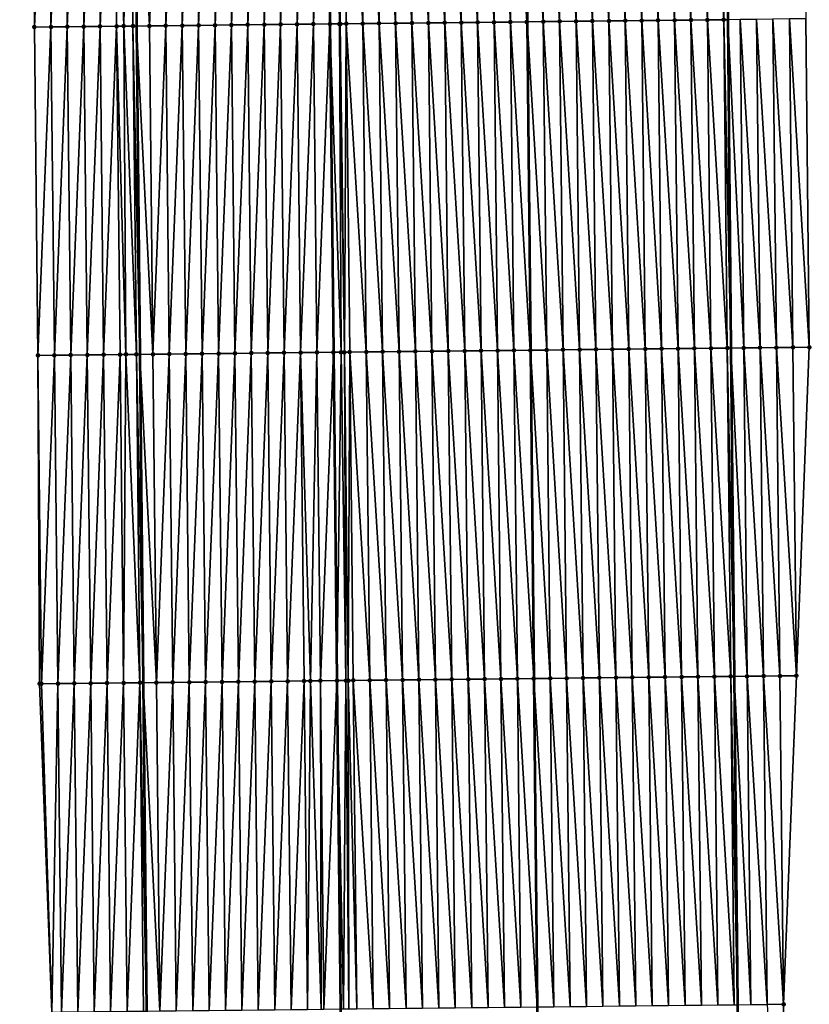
# Model space of a CAD drawing. Header units: feet. Extents: x 2010743 to 2022806, y 818705 to 837694.
# Tile 327 of 531: x 2011466 to 2011514, y 829534 to 829594. Entities that reach past the tile are written whole.
import ezdxf

# ---------------------------------------------------------------- set-up
doc = ezdxf.new("R2010")
doc.units = ezdxf.units.FT
doc.header["$MEASUREMENT"] = 0
for name, color, linetype, lineweight in [('EP_Travel Lane', 172, 'Continuous', 53), ('Road Shots', 141, 'Continuous', 100), ('STRIPING', 60, 'Continuous', 53)]:
    doc.layers.add(name, color=color, linetype=linetype, lineweight=lineweight)
doc.layers.add('I-77-MM17-21_NB-Surface-Border', color=7, linetype='Continuous')
doc.layers.add('I-77-MM17-21_NB-Surface-TIN', color=7, linetype='Continuous')

msp = doc.modelspace()

# ---------------------------------------------------------------- linework, layer by layer
at = {"layer": 'EP_Travel Lane'}
for points in [[(2011507.569, 829753.946, 321.159), (2011507.786, 829733.948, 321.054), (2011508.003, 829713.949, 320.913), (2011508.22, 829693.951, 320.781), (2011508.438, 829673.953, 320.669), (2011508.655, 829653.954, 320.567), (2011508.86, 829633.951, 320.448), (2011509.062, 829613.952, 320.319), (2011509.265, 829593.954, 320.198), (2011509.467, 829573.955, 320.086), (2011509.669, 829553.957, 319.956), (2011509.871, 829533.958, 319.846), (2011510.073, 829513.959, 319.701), (2011510.275, 829493.961, 319.572)], [(2011471.547, 829753.554, 321.4), (2011471.764, 829733.555, 321.263), (2011471.981, 829713.557, 321.152), (2011472.198, 829693.558, 321.001), (2011472.416, 829673.56, 320.892), (2011472.633, 829653.561, 320.769), (2011472.838, 829633.566, 320.652), (2011473.041, 829613.567, 320.535), (2011473.243, 829593.568, 320.406), (2011473.445, 829573.57, 320.289), (2011473.647, 829553.571, 320.176), (2011473.849, 829533.572, 320.066), (2011474.052, 829513.574, 319.955), (2011474.254, 829493.575, 319.824)]]:
    msp.add_polyline3d(points, dxfattribs=at)
at = {"layer": 'I-77-MM17-21_NB-Surface-Border', "color": 3, "linetype": 'Continuous', "lineweight": -3}
for points in [[(2011508.3, 829753.954, 321.129), (2011508.517, 829733.956, 321.022), (2011509.734, 829713.969, 320.83), (2011511.951, 829693.992, 320.631), (2011512.169, 829673.994, 320.515), (2011512.386, 829653.995, 320.433), (2011513.6, 829634.002, 320.321), (2011513.813, 829614.004, 320.198), (2011514.026, 829594.006, 320.047), (2011514.24, 829574.007, 319.937), (2011513.453, 829553.998, 319.857), (2011512.667, 829533.988, 319.755), (2011512.88, 829513.99, 319.618), (2011513.093, 829493.992, 319.485)], [(2011468.477, 829493.514, 319.673), (2011468.407, 829513.514, 319.807), (2011468.093, 829533.512, 319.916), (2011467.337, 829553.505, 320.01), (2011467.242, 829573.505, 320.125), (2011467.029, 829593.503, 320.244), (2011466.816, 829613.502, 320.37), (2011466.603, 829633.5, 320.481), (2011466.388, 829653.495, 320.599), (2011466.162, 829673.493, 320.722), (2011466.128, 829693.494, 320.841), (2011466.331, 829713.496, 321.001), (2011466.566, 829733.5, 321.136), (2011467.337, 829753.509, 321.294)]]:
    msp.add_polyline3d(points, dxfattribs=at)
at = {"layer": 'I-77-MM17-21_NB-Surface-TIN', "color": 128, "linetype": 'Continuous', "lineweight": -3}
for points in [[(2011467.029, 829593.503, 320.244), (2011467.816, 829613.512, 320.402), (2011466.816, 829613.502, 320.37)], [(2011467.029, 829593.503, 320.244), (2011468.029, 829593.514, 320.273), (2011467.816, 829613.512, 320.402)], [(2011468.029, 829593.514, 320.273), (2011468.816, 829613.522, 320.43), (2011467.816, 829613.512, 320.402)], [(2011468.029, 829593.514, 320.273), (2011469.029, 829593.524, 320.301), (2011468.816, 829613.522, 320.43)], [(2011469.029, 829593.524, 320.301), (2011469.816, 829613.533, 320.463), (2011468.816, 829613.522, 320.43)], [(2011469.029, 829593.524, 320.301), (2011470.029, 829593.535, 320.332), (2011469.816, 829613.533, 320.463)], [(2011470.029, 829593.535, 320.332), (2011470.816, 829613.544, 320.476), (2011469.816, 829613.533, 320.463)], [(2011470.029, 829593.535, 320.332), (2011471.029, 829593.545, 320.352), (2011470.816, 829613.544, 320.476)], [(2011471.029, 829593.545, 320.352), (2011471.816, 829613.554, 320.504), (2011470.816, 829613.544, 320.476)], [(2011471.029, 829593.545, 320.352), (2011472.029, 829593.556, 320.381), (2011471.816, 829613.554, 320.504)], [(2011472.472, 829593.56, 320.409), (2011472.816, 829613.565, 320.534), (2011471.816, 829613.554, 320.504)], [(2011472.029, 829593.556, 320.381), (2011472.472, 829593.56, 320.409), (2011471.816, 829613.554, 320.504)], [(2011472.472, 829593.56, 320.409), (2011473.029, 829593.566, 320.405), (2011472.816, 829613.565, 320.534)], [(2011472.816, 829613.565, 320.534), (2011473.243, 829593.568, 320.406), (2011473.041, 829613.567, 320.535)], [(2011473.029, 829593.566, 320.405), (2011473.243, 829593.568, 320.406), (2011472.816, 829613.565, 320.534)], [(2011474.029, 829593.577, 320.41), (2011473.815, 829613.575, 320.541), (2011473.041, 829613.567, 320.535)], [(2011474.029, 829593.577, 320.41), (2011473.041, 829613.567, 320.535), (2011473.243, 829593.568, 320.406)], [(2011474.029, 829593.577, 320.41), (2011474.815, 829613.586, 320.553), (2011473.815, 829613.575, 320.541)], [(2011474.029, 829593.577, 320.41), (2011475.029, 829593.587, 320.422), (2011474.815, 829613.586, 320.553)], [(2011475.029, 829593.587, 320.422), (2011475.815, 829613.596, 320.564), (2011474.815, 829613.586, 320.553)], [(2011475.029, 829593.587, 320.422), (2011476.029, 829593.598, 320.434), (2011475.815, 829613.596, 320.564)], [(2011476.029, 829593.598, 320.434), (2011476.815, 829613.607, 320.571), (2011475.815, 829613.596, 320.564)], [(2011476.029, 829593.598, 320.434), (2011477.029, 829593.608, 320.444), (2011476.815, 829613.607, 320.571)], [(2011477.029, 829593.608, 320.444), (2011477.815, 829613.618, 320.578), (2011476.815, 829613.607, 320.571)], [(2011477.029, 829593.608, 320.444), (2011478.029, 829593.619, 320.454), (2011477.815, 829613.618, 320.578)], [(2011478.029, 829593.619, 320.454), (2011478.815, 829613.628, 320.587), (2011477.815, 829613.618, 320.578)], [(2011478.029, 829593.619, 320.454), (2011479.029, 829593.63, 320.464), (2011478.815, 829613.628, 320.587)], [(2011479.029, 829593.63, 320.464), (2011479.815, 829613.639, 320.597), (2011478.815, 829613.628, 320.587)], [(2011479.029, 829593.63, 320.464), (2011480.028, 829593.64, 320.473), (2011479.815, 829613.639, 320.597)], [(2011480.028, 829593.64, 320.473), (2011480.815, 829613.649, 320.607), (2011479.815, 829613.639, 320.597)], [(2011480.028, 829593.64, 320.473), (2011481.028, 829593.651, 320.483), (2011480.815, 829613.649, 320.607)], [(2011481.028, 829593.651, 320.483), (2011481.815, 829613.66, 320.619), (2011480.815, 829613.649, 320.607)], [(2011481.028, 829593.651, 320.483), (2011482.028, 829593.661, 320.494), (2011481.815, 829613.66, 320.619)], [(2011482.028, 829593.661, 320.494), (2011482.815, 829613.671, 320.633), (2011481.815, 829613.66, 320.619)], [(2011482.028, 829593.661, 320.494), (2011483.028, 829593.672, 320.508), (2011482.815, 829613.671, 320.633)], [(2011483.028, 829593.672, 320.508), (2011483.815, 829613.681, 320.649), (2011482.815, 829613.671, 320.633)], [(2011483.028, 829593.672, 320.508), (2011484.028, 829593.683, 320.524), (2011483.815, 829613.681, 320.649)], [(2011484.028, 829593.683, 320.524), (2011484.649, 829613.69, 320.662), (2011483.815, 829613.681, 320.649)], [(2011484.028, 829593.683, 320.524), (2011485.028, 829593.693, 320.539), (2011484.649, 829613.69, 320.662)], [(2011484.649, 829613.69, 320.662), (2011485.028, 829593.693, 320.539), (2011484.815, 829613.692, 320.661)], [(2011485.289, 829613.697, 320.662), (2011484.815, 829613.692, 320.661), (2011485.028, 829593.693, 320.539)], [(2011485.612, 829593.699, 320.544), (2011485.289, 829613.697, 320.662), (2011485.028, 829593.693, 320.539)], [(2011485.656, 829593.7, 320.544), (2011485.815, 829613.702, 320.655), (2011485.289, 829613.697, 320.662)], [(2011485.612, 829593.699, 320.544), (2011485.656, 829593.7, 320.544), (2011485.289, 829613.697, 320.662)], [(2011485.656, 829593.7, 320.544), (2011486.028, 829593.704, 320.539), (2011485.815, 829613.702, 320.655)], [(2011487.028, 829593.715, 320.517), (2011486.815, 829613.713, 320.638), (2011485.815, 829613.702, 320.655)], [(2011486.028, 829593.704, 320.539), (2011487.028, 829593.715, 320.517), (2011485.815, 829613.702, 320.655)], [(2011488.028, 829593.725, 320.495), (2011487.815, 829613.724, 320.621), (2011486.815, 829613.713, 320.638)], [(2011487.028, 829593.715, 320.517), (2011488.028, 829593.725, 320.495), (2011486.815, 829613.713, 320.638)], [(2011489.028, 829593.736, 320.478), (2011488.815, 829613.735, 320.604), (2011487.815, 829613.724, 320.621)], [(2011488.028, 829593.725, 320.495), (2011489.028, 829593.736, 320.478), (2011487.815, 829613.724, 320.621)], [(2011490.028, 829593.747, 320.464), (2011489.815, 829613.745, 320.589), (2011488.815, 829613.735, 320.604)], [(2011489.028, 829593.736, 320.478), (2011490.028, 829593.747, 320.464), (2011488.815, 829613.735, 320.604)], [(2011491.028, 829593.758, 320.448), (2011490.815, 829613.756, 320.574), (2011489.815, 829613.745, 320.589)], [(2011490.028, 829593.747, 320.464), (2011491.028, 829593.758, 320.448), (2011489.815, 829613.745, 320.589)], [(2011492.028, 829593.769, 320.428), (2011491.814, 829613.767, 320.554), (2011490.815, 829613.756, 320.574)], [(2011491.028, 829593.758, 320.448), (2011492.028, 829593.769, 320.428), (2011490.815, 829613.756, 320.574)], [(2011493.028, 829593.779, 320.409), (2011492.814, 829613.778, 320.538), (2011491.814, 829613.767, 320.554)], [(2011492.028, 829593.769, 320.428), (2011493.028, 829593.779, 320.409), (2011491.814, 829613.767, 320.554)], [(2011494.028, 829593.79, 320.393), (2011493.814, 829613.789, 320.523), (2011492.814, 829613.778, 320.538)], [(2011493.028, 829593.779, 320.409), (2011494.028, 829593.79, 320.393), (2011492.814, 829613.778, 320.538)], [(2011495.028, 829593.801, 320.38), (2011494.814, 829613.799, 320.51), (2011493.814, 829613.789, 320.523)], [(2011494.028, 829593.79, 320.393), (2011495.028, 829593.801, 320.38), (2011493.814, 829613.789, 320.523)], [(2011496.028, 829593.812, 320.373), (2011495.814, 829613.81, 320.502), (2011494.814, 829613.799, 320.51)], [(2011495.028, 829593.801, 320.38), (2011496.028, 829593.812, 320.373), (2011494.814, 829613.799, 320.51)], [(2011497.027, 829593.822, 320.362), (2011496.814, 829613.821, 320.487), (2011495.814, 829613.81, 320.502)], [(2011496.028, 829593.812, 320.373), (2011497.027, 829593.822, 320.362), (2011495.814, 829613.81, 320.502)], [(2011496.814, 829613.821, 320.487), (2011497.045, 829593.823, 320.362), (2011496.843, 829613.821, 320.487)], [(2011497.027, 829593.822, 320.362), (2011497.045, 829593.823, 320.362), (2011496.814, 829613.821, 320.487)], [(2011498.027, 829593.833, 320.361), (2011497.814, 829613.831, 320.488), (2011496.843, 829613.821, 320.487)], [(2011498.027, 829593.833, 320.361), (2011496.843, 829613.821, 320.487), (2011497.045, 829593.823, 320.362)], [(2011499.027, 829593.844, 320.341), (2011498.814, 829613.842, 320.466), (2011497.814, 829613.831, 320.488)], [(2011498.027, 829593.833, 320.361), (2011499.027, 829593.844, 320.341), (2011497.814, 829613.831, 320.488)], [(2011500.027, 829593.855, 320.328), (2011499.814, 829613.853, 320.45), (2011498.814, 829613.842, 320.466)], [(2011499.027, 829593.844, 320.341), (2011500.027, 829593.855, 320.328), (2011498.814, 829613.842, 320.466)], [(2011501.027, 829593.865, 320.314), (2011500.814, 829613.864, 320.436), (2011499.814, 829613.853, 320.45)], [(2011500.027, 829593.855, 320.328), (2011501.027, 829593.865, 320.314), (2011499.814, 829613.853, 320.45)], [(2011502.027, 829593.876, 320.3), (2011501.814, 829613.875, 320.422), (2011500.814, 829613.864, 320.436)], [(2011501.027, 829593.865, 320.314), (2011502.027, 829593.876, 320.3), (2011500.814, 829613.864, 320.436)], [(2011503.027, 829593.887, 320.289), (2011502.814, 829613.885, 320.409), (2011501.814, 829613.875, 320.422)], [(2011502.027, 829593.876, 320.3), (2011503.027, 829593.887, 320.289), (2011501.814, 829613.875, 320.422)], [(2011504.027, 829593.897, 320.28), (2011503.814, 829613.896, 320.399), (2011502.814, 829613.885, 320.409)], [(2011503.027, 829593.887, 320.289), (2011504.027, 829593.897, 320.28), (2011502.814, 829613.885, 320.409)], [(2011505.027, 829593.908, 320.269), (2011504.814, 829613.907, 320.388), (2011503.814, 829613.896, 320.399)], [(2011504.027, 829593.897, 320.28), (2011505.027, 829593.908, 320.269), (2011503.814, 829613.896, 320.399)], [(2011506.027, 829593.919, 320.259), (2011505.814, 829613.917, 320.377), (2011504.814, 829613.907, 320.388)], [(2011505.027, 829593.908, 320.269), (2011506.027, 829593.919, 320.259), (2011504.814, 829613.907, 320.388)], [(2011507.027, 829593.93, 320.248), (2011506.814, 829613.928, 320.361), (2011505.814, 829613.917, 320.377)], [(2011506.027, 829593.919, 320.259), (2011507.027, 829593.93, 320.248), (2011505.814, 829613.917, 320.377)], [(2011508.027, 829593.94, 320.235), (2011507.814, 829613.939, 320.345), (2011506.814, 829613.928, 320.361)], [(2011507.027, 829593.93, 320.248), (2011508.027, 829593.94, 320.235), (2011506.814, 829613.928, 320.361)], [(2011509.027, 829593.951, 320.204), (2011508.813, 829613.95, 320.314), (2011507.814, 829613.939, 320.345)], [(2011508.027, 829593.94, 320.235), (2011509.027, 829593.951, 320.204), (2011507.814, 829613.939, 320.345)], [(2011509.027, 829593.951, 320.204), (2011509.265, 829593.954, 320.198), (2011508.813, 829613.95, 320.314)], [(2011484.242, 829573.684, 320.422), (2011485.028, 829593.693, 320.539), (2011484.028, 829593.683, 320.524)], [(2011484.242, 829573.684, 320.422), (2011485.242, 829573.695, 320.435), (2011485.028, 829593.693, 320.539)], [(2011485.706, 829573.7, 320.437), (2011485.612, 829593.699, 320.544), (2011485.028, 829593.693, 320.539)], [(2011485.706, 829573.7, 320.437), (2011485.028, 829593.693, 320.539), (2011485.242, 829573.695, 320.435)], [(2011485.912, 829573.702, 320.437), (2011485.656, 829593.7, 320.544), (2011485.612, 829593.699, 320.544)], [(2011485.706, 829573.7, 320.437), (2011485.912, 829573.702, 320.437), (2011485.612, 829593.699, 320.544)], [(2011485.912, 829573.702, 320.437), (2011486.028, 829593.704, 320.539), (2011485.656, 829593.7, 320.544)], [(2011485.912, 829573.702, 320.437), (2011486.241, 829573.705, 320.433), (2011486.028, 829593.704, 320.539)], [(2011487.241, 829573.716, 320.41), (2011487.028, 829593.715, 320.517), (2011486.028, 829593.704, 320.539)], [(2011486.241, 829573.705, 320.433), (2011487.241, 829573.716, 320.41), (2011486.028, 829593.704, 320.539)], [(2011488.241, 829573.727, 320.39), (2011488.028, 829593.725, 320.495), (2011487.028, 829593.715, 320.517)], [(2011487.241, 829573.716, 320.41), (2011488.241, 829573.727, 320.39), (2011487.028, 829593.715, 320.517)], [(2011489.241, 829573.738, 320.37), (2011489.028, 829593.736, 320.478), (2011488.028, 829593.725, 320.495)], [(2011488.241, 829573.727, 320.39), (2011489.241, 829573.738, 320.37), (2011488.028, 829593.725, 320.495)], [(2011490.241, 829573.748, 320.354), (2011490.028, 829593.747, 320.464), (2011489.028, 829593.736, 320.478)], [(2011489.241, 829573.738, 320.37), (2011490.241, 829573.748, 320.354), (2011489.028, 829593.736, 320.478)], [(2011491.241, 829573.759, 320.337), (2011491.028, 829593.758, 320.448), (2011490.028, 829593.747, 320.464)], [(2011490.241, 829573.748, 320.354), (2011491.241, 829573.759, 320.337), (2011490.028, 829593.747, 320.464)], [(2011492.241, 829573.77, 320.317), (2011492.028, 829593.769, 320.428), (2011491.028, 829593.758, 320.448)], [(2011491.241, 829573.759, 320.337), (2011492.241, 829573.77, 320.317), (2011491.028, 829593.758, 320.448)], [(2011493.241, 829573.781, 320.299), (2011493.028, 829593.779, 320.409), (2011492.028, 829593.769, 320.428)], [(2011492.241, 829573.77, 320.317), (2011493.241, 829573.781, 320.299), (2011492.028, 829593.769, 320.428)], [(2011494.241, 829573.792, 320.284), (2011494.028, 829593.79, 320.393), (2011493.028, 829593.779, 320.409)], [(2011493.241, 829573.781, 320.299), (2011494.241, 829573.792, 320.284), (2011493.028, 829593.779, 320.409)], [(2011495.241, 829573.802, 320.273), (2011495.028, 829593.801, 320.38), (2011494.028, 829593.79, 320.393)], [(2011494.241, 829573.792, 320.284), (2011495.241, 829573.802, 320.273), (2011494.028, 829593.79, 320.393)], [(2011496.241, 829573.813, 320.264), (2011496.028, 829593.812, 320.373), (2011495.028, 829593.801, 320.38)], [(2011495.241, 829573.802, 320.273), (2011496.241, 829573.813, 320.264), (2011495.028, 829593.801, 320.38)], [(2011497.241, 829573.824, 320.254), (2011497.027, 829593.822, 320.362), (2011496.028, 829593.812, 320.373)], [(2011496.241, 829573.813, 320.264), (2011497.241, 829573.824, 320.254), (2011496.028, 829593.812, 320.373)], [(2011497.027, 829593.822, 320.362), (2011497.247, 829573.824, 320.254), (2011497.045, 829593.823, 320.362)], [(2011497.241, 829573.824, 320.254), (2011497.247, 829573.824, 320.254), (2011497.027, 829593.822, 320.362)], [(2011498.241, 829573.834, 320.252), (2011498.027, 829593.833, 320.361), (2011497.045, 829593.823, 320.362)], [(2011498.241, 829573.834, 320.252), (2011497.045, 829593.823, 320.362), (2011497.247, 829573.824, 320.254)], [(2011499.241, 829573.845, 320.231), (2011499.027, 829593.844, 320.341), (2011498.027, 829593.833, 320.361)], [(2011498.241, 829573.834, 320.252), (2011499.241, 829573.845, 320.231), (2011498.027, 829593.833, 320.361)], [(2011500.241, 829573.856, 320.214), (2011500.027, 829593.855, 320.328), (2011499.027, 829593.844, 320.341)], [(2011499.241, 829573.845, 320.231), (2011500.241, 829573.856, 320.214), (2011499.027, 829593.844, 320.341)], [(2011501.241, 829573.867, 320.199), (2011501.027, 829593.865, 320.314), (2011500.027, 829593.855, 320.328)], [(2011500.241, 829573.856, 320.214), (2011501.241, 829573.867, 320.199), (2011500.027, 829593.855, 320.328)], [(2011502.241, 829573.877, 320.186), (2011502.027, 829593.876, 320.3), (2011501.027, 829593.865, 320.314)], [(2011501.241, 829573.867, 320.199), (2011502.241, 829573.877, 320.186), (2011501.027, 829593.865, 320.314)], [(2011503.24, 829573.888, 320.176), (2011503.027, 829593.887, 320.289), (2011502.027, 829593.876, 320.3)], [(2011502.241, 829573.877, 320.186), (2011503.24, 829573.888, 320.176), (2011502.027, 829593.876, 320.3)], [(2011504.24, 829573.899, 320.166), (2011504.027, 829593.897, 320.28), (2011503.027, 829593.887, 320.289)], [(2011503.24, 829573.888, 320.176), (2011504.24, 829573.899, 320.166), (2011503.027, 829593.887, 320.289)], [(2011505.24, 829573.91, 320.156), (2011505.027, 829593.908, 320.269), (2011504.027, 829593.897, 320.28)], [(2011504.24, 829573.899, 320.166), (2011505.24, 829573.91, 320.156), (2011504.027, 829593.897, 320.28)], [(2011506.24, 829573.92, 320.143), (2011506.027, 829593.919, 320.259), (2011505.027, 829593.908, 320.269)], [(2011505.24, 829573.91, 320.156), (2011506.24, 829573.92, 320.143), (2011505.027, 829593.908, 320.269)], [(2011507.24, 829573.931, 320.131), (2011507.027, 829593.93, 320.248), (2011506.027, 829593.919, 320.259)], [(2011506.24, 829573.92, 320.143), (2011507.24, 829573.931, 320.131), (2011506.027, 829593.919, 320.259)], [(2011508.24, 829573.942, 320.116), (2011508.027, 829593.94, 320.235), (2011507.027, 829593.93, 320.248)], [(2011507.24, 829573.931, 320.131), (2011508.24, 829573.942, 320.116), (2011507.027, 829593.93, 320.248)], [(2011509.24, 829573.953, 320.091), (2011509.027, 829593.951, 320.204), (2011508.027, 829593.94, 320.235)], [(2011508.24, 829573.942, 320.116), (2011509.24, 829573.953, 320.091), (2011508.027, 829593.94, 320.235)], [(2011509.027, 829593.951, 320.204), (2011509.467, 829573.955, 320.086), (2011509.265, 829593.954, 320.198)], [(2011509.24, 829573.953, 320.091), (2011509.467, 829573.955, 320.086), (2011509.027, 829593.951, 320.204)], [(2011510.24, 829573.964, 320.068), (2011510.027, 829593.962, 320.181), (2011509.265, 829593.954, 320.198)], [(2011510.24, 829573.964, 320.068), (2011509.265, 829593.954, 320.198), (2011509.467, 829573.955, 320.086)], [(2011511.24, 829573.974, 320.031), (2011511.027, 829593.973, 320.137), (2011510.027, 829593.962, 320.181)], [(2011510.24, 829573.964, 320.068), (2011511.24, 829573.974, 320.031), (2011510.027, 829593.962, 320.181)], [(2011512.24, 829573.985, 319.994), (2011512.027, 829593.984, 320.103), (2011511.027, 829593.973, 320.137)], [(2011511.24, 829573.974, 320.031), (2011512.24, 829573.985, 319.994), (2011511.027, 829593.973, 320.137)], [(2011513.24, 829573.996, 319.966), (2011513.027, 829593.995, 320.073), (2011512.027, 829593.984, 320.103)], [(2011512.24, 829573.985, 319.994), (2011513.24, 829573.996, 319.966), (2011512.027, 829593.984, 320.103)], [(2011514.24, 829574.007, 319.937), (2011514.026, 829594.006, 320.047), (2011513.027, 829593.995, 320.073)], [(2011513.24, 829573.996, 319.966), (2011514.24, 829574.007, 319.937), (2011513.027, 829593.995, 320.073)], [(2011467.242, 829573.505, 320.125), (2011468.029, 829593.514, 320.273), (2011467.029, 829593.503, 320.244)], [(2011467.242, 829573.505, 320.125), (2011468.242, 829573.515, 320.156), (2011468.029, 829593.514, 320.273)], [(2011468.242, 829573.515, 320.156), (2011469.029, 829593.524, 320.301), (2011468.029, 829593.514, 320.273)], [(2011468.242, 829573.515, 320.156), (2011469.242, 829573.526, 320.184), (2011469.029, 829593.524, 320.301)], [(2011469.242, 829573.526, 320.184), (2011470.029, 829593.535, 320.332), (2011469.029, 829593.524, 320.301)], [(2011469.242, 829573.526, 320.184), (2011470.242, 829573.536, 320.216), (2011470.029, 829593.535, 320.332)], [(2011470.242, 829573.536, 320.216), (2011471.029, 829593.545, 320.352), (2011470.029, 829593.535, 320.332)], [(2011470.242, 829573.536, 320.216), (2011471.242, 829573.547, 320.24), (2011471.029, 829593.545, 320.352)], [(2011471.242, 829573.547, 320.24), (2011472.029, 829593.556, 320.381), (2011471.029, 829593.545, 320.352)], [(2011471.242, 829573.547, 320.24), (2011472.242, 829573.557, 320.268), (2011472.029, 829593.556, 320.381)], [(2011472.6, 829573.561, 320.286), (2011472.472, 829593.56, 320.409), (2011472.029, 829593.556, 320.381)], [(2011472.242, 829573.557, 320.268), (2011472.6, 829573.561, 320.286), (2011472.029, 829593.556, 320.381)], [(2011473.242, 829573.568, 320.287), (2011473.029, 829593.566, 320.405), (2011472.472, 829593.56, 320.409)], [(2011472.6, 829573.561, 320.286), (2011473.242, 829573.568, 320.287), (2011472.472, 829593.56, 320.409)], [(2011473.029, 829593.566, 320.405), (2011473.445, 829573.57, 320.289), (2011473.243, 829593.568, 320.406)], [(2011473.242, 829573.568, 320.287), (2011473.445, 829573.57, 320.289), (2011473.029, 829593.566, 320.405)], [(2011474.242, 829573.578, 320.296), (2011474.029, 829593.577, 320.41), (2011473.243, 829593.568, 320.406)], [(2011474.242, 829573.578, 320.296), (2011473.243, 829593.568, 320.406), (2011473.445, 829573.57, 320.289)], [(2011474.242, 829573.578, 320.296), (2011475.029, 829593.587, 320.422), (2011474.029, 829593.577, 320.41)], [(2011474.242, 829573.578, 320.296), (2011475.242, 829573.589, 320.31), (2011475.029, 829593.587, 320.422)], [(2011475.242, 829573.589, 320.31), (2011476.029, 829593.598, 320.434), (2011475.029, 829593.587, 320.422)], [(2011475.242, 829573.589, 320.31), (2011476.242, 829573.599, 320.323), (2011476.029, 829593.598, 320.434)], [(2011476.242, 829573.599, 320.323), (2011477.029, 829593.608, 320.444), (2011476.029, 829593.598, 320.434)], [(2011476.242, 829573.599, 320.323), (2011477.242, 829573.61, 320.334), (2011477.029, 829593.608, 320.444)], [(2011477.242, 829573.61, 320.334), (2011478.029, 829593.619, 320.454), (2011477.029, 829593.608, 320.444)], [(2011477.242, 829573.61, 320.334), (2011478.242, 829573.621, 320.344), (2011478.029, 829593.619, 320.454)], [(2011478.242, 829573.621, 320.344), (2011479.029, 829593.63, 320.464), (2011478.029, 829593.619, 320.454)], [(2011478.242, 829573.621, 320.344), (2011479.242, 829573.631, 320.353), (2011479.029, 829593.63, 320.464)], [(2011479.242, 829573.631, 320.353), (2011480.028, 829593.64, 320.473), (2011479.029, 829593.63, 320.464)], [(2011479.242, 829573.631, 320.353), (2011480.242, 829573.642, 320.361), (2011480.028, 829593.64, 320.473)], [(2011480.242, 829573.642, 320.361), (2011481.028, 829593.651, 320.483), (2011480.028, 829593.64, 320.473)], [(2011480.242, 829573.642, 320.361), (2011481.242, 829573.652, 320.369), (2011481.028, 829593.651, 320.483)], [(2011481.242, 829573.652, 320.369), (2011482.028, 829593.661, 320.494), (2011481.028, 829593.651, 320.483)], [(2011481.242, 829573.652, 320.369), (2011482.242, 829573.663, 320.382), (2011482.028, 829593.661, 320.494)], [(2011482.242, 829573.663, 320.382), (2011483.028, 829593.672, 320.508), (2011482.028, 829593.661, 320.494)], [(2011482.242, 829573.663, 320.382), (2011483.242, 829573.673, 320.401), (2011483.028, 829593.672, 320.508)], [(2011483.242, 829573.673, 320.401), (2011484.028, 829593.683, 320.524), (2011483.028, 829593.672, 320.508)], [(2011483.242, 829573.673, 320.401), (2011484.242, 829573.684, 320.422), (2011484.028, 829593.683, 320.524)], [(2011504.454, 829553.9, 320.04), (2011504.24, 829573.899, 320.166), (2011503.24, 829573.888, 320.176)], [(2011505.454, 829553.911, 320.029), (2011505.24, 829573.91, 320.156), (2011504.24, 829573.899, 320.166)], [(2011504.454, 829553.9, 320.04), (2011505.454, 829553.911, 320.029), (2011504.24, 829573.899, 320.166)], [(2011506.454, 829553.922, 320.015), (2011506.24, 829573.92, 320.143), (2011505.24, 829573.91, 320.156)], [(2011505.454, 829553.911, 320.029), (2011506.454, 829553.922, 320.015), (2011505.24, 829573.91, 320.156)], [(2011507.454, 829553.933, 320), (2011507.24, 829573.931, 320.131), (2011506.24, 829573.92, 320.143)], [(2011506.454, 829553.922, 320.015), (2011507.454, 829553.933, 320), (2011506.24, 829573.92, 320.143)], [(2011508.453, 829553.944, 319.979), (2011508.24, 829573.942, 320.116), (2011507.24, 829573.931, 320.131)], [(2011507.454, 829553.933, 320), (2011508.453, 829553.944, 319.979), (2011507.24, 829573.931, 320.131)], [(2011509.453, 829553.954, 319.958), (2011509.24, 829573.953, 320.091), (2011508.24, 829573.942, 320.116)], [(2011508.453, 829553.944, 319.979), (2011509.453, 829553.954, 319.958), (2011508.24, 829573.942, 320.116)], [(2011509.24, 829573.953, 320.091), (2011509.669, 829553.957, 319.956), (2011509.467, 829573.955, 320.086)], [(2011509.453, 829553.954, 319.958), (2011509.669, 829553.957, 319.956), (2011509.24, 829573.953, 320.091)], [(2011510.453, 829553.965, 319.949), (2011510.24, 829573.964, 320.068), (2011509.467, 829573.955, 320.086)], [(2011510.453, 829553.965, 319.949), (2011509.467, 829573.955, 320.086), (2011509.669, 829553.957, 319.956)], [(2011511.453, 829553.976, 319.917), (2011511.24, 829573.974, 320.031), (2011510.24, 829573.964, 320.068)], [(2011510.453, 829553.965, 319.949), (2011511.453, 829553.976, 319.917), (2011510.24, 829573.964, 320.068)], [(2011512.453, 829553.987, 319.883), (2011512.24, 829573.985, 319.994), (2011511.24, 829573.974, 320.031)], [(2011511.453, 829553.976, 319.917), (2011512.453, 829553.987, 319.883), (2011511.24, 829573.974, 320.031)], [(2011513.453, 829553.998, 319.857), (2011513.24, 829573.996, 319.966), (2011512.24, 829573.985, 319.994)], [(2011512.453, 829553.987, 319.883), (2011513.453, 829553.998, 319.857), (2011512.24, 829573.985, 319.994)], [(2011513.453, 829553.998, 319.857), (2011514.24, 829574.007, 319.937), (2011513.24, 829573.996, 319.966)], [(2011467.456, 829553.506, 320.014), (2011468.242, 829573.515, 320.156), (2011467.242, 829573.505, 320.125)], [(2011467.337, 829553.505, 320.01), (2011467.456, 829553.506, 320.014), (2011467.242, 829573.505, 320.125)], [(2011467.456, 829553.506, 320.014), (2011468.456, 829553.516, 320.043), (2011468.242, 829573.515, 320.156)], [(2011468.456, 829553.516, 320.043), (2011469.242, 829573.526, 320.184), (2011468.242, 829573.515, 320.156)], [(2011468.456, 829553.516, 320.043), (2011469.456, 829553.527, 320.069), (2011469.242, 829573.526, 320.184)], [(2011469.456, 829553.527, 320.069), (2011470.242, 829573.536, 320.216), (2011469.242, 829573.526, 320.184)], [(2011469.456, 829553.527, 320.069), (2011470.456, 829553.537, 320.101), (2011470.242, 829573.536, 320.216)], [(2011470.456, 829553.537, 320.101), (2011471.242, 829573.547, 320.24), (2011470.242, 829573.536, 320.216)], [(2011470.456, 829553.537, 320.101), (2011471.456, 829553.548, 320.123), (2011471.242, 829573.547, 320.24)], [(2011471.456, 829553.548, 320.123), (2011472.242, 829573.557, 320.268), (2011471.242, 829573.547, 320.24)], [(2011471.456, 829553.548, 320.123), (2011472.456, 829553.558, 320.158), (2011472.242, 829573.557, 320.268)], [(2011472.456, 829553.558, 320.158), (2011472.6, 829573.561, 320.286), (2011472.242, 829573.557, 320.268)], [(2011472.456, 829553.558, 320.158), (2011473.455, 829553.569, 320.175), (2011472.6, 829573.561, 320.286)], [(2011473.455, 829553.569, 320.175), (2011473.242, 829573.568, 320.287), (2011472.6, 829573.561, 320.286)], [(2011473.242, 829573.568, 320.287), (2011473.647, 829553.571, 320.176), (2011473.445, 829573.57, 320.289)], [(2011473.455, 829553.569, 320.175), (2011473.647, 829553.571, 320.176), (2011473.242, 829573.568, 320.287)], [(2011474.455, 829553.58, 320.181), (2011474.242, 829573.578, 320.296), (2011473.445, 829573.57, 320.289)], [(2011474.455, 829553.58, 320.181), (2011473.445, 829573.57, 320.289), (2011473.647, 829553.571, 320.176)], [(2011474.455, 829553.58, 320.181), (2011475.242, 829573.589, 320.31), (2011474.242, 829573.578, 320.296)], [(2011474.455, 829553.58, 320.181), (2011475.455, 829553.59, 320.195), (2011475.242, 829573.589, 320.31)], [(2011475.455, 829553.59, 320.195), (2011476.242, 829573.599, 320.323), (2011475.242, 829573.589, 320.31)], [(2011475.455, 829553.59, 320.195), (2011476.455, 829553.601, 320.209), (2011476.242, 829573.599, 320.323)], [(2011476.455, 829553.601, 320.209), (2011477.242, 829573.61, 320.334), (2011476.242, 829573.599, 320.323)], [(2011476.455, 829553.601, 320.209), (2011477.455, 829553.611, 320.219), (2011477.242, 829573.61, 320.334)], [(2011477.455, 829553.611, 320.219), (2011478.242, 829573.621, 320.344), (2011477.242, 829573.61, 320.334)], [(2011477.455, 829553.611, 320.219), (2011478.455, 829553.622, 320.228), (2011478.242, 829573.621, 320.344)], [(2011478.455, 829553.622, 320.228), (2011479.242, 829573.631, 320.353), (2011478.242, 829573.621, 320.344)], [(2011478.455, 829553.622, 320.228), (2011479.455, 829553.633, 320.238), (2011479.242, 829573.631, 320.353)], [(2011479.455, 829553.633, 320.238), (2011480.242, 829573.642, 320.361), (2011479.242, 829573.631, 320.353)], [(2011479.455, 829553.633, 320.238), (2011480.455, 829553.643, 320.246), (2011480.242, 829573.642, 320.361)], [(2011480.455, 829553.643, 320.246), (2011481.242, 829573.652, 320.369), (2011480.242, 829573.642, 320.361)], [(2011480.455, 829553.643, 320.246), (2011481.455, 829553.654, 320.257), (2011481.242, 829573.652, 320.369)], [(2011481.455, 829553.654, 320.257), (2011482.242, 829573.663, 320.382), (2011481.242, 829573.652, 320.369)], [(2011481.455, 829553.654, 320.257), (2011482.455, 829553.664, 320.27), (2011482.242, 829573.663, 320.382)], [(2011482.455, 829553.664, 320.27), (2011483.242, 829573.673, 320.401), (2011482.242, 829573.663, 320.382)], [(2011482.455, 829553.664, 320.27), (2011483.455, 829553.675, 320.285), (2011483.242, 829573.673, 320.401)], [(2011483.839, 829553.679, 320.293), (2011484.242, 829573.684, 320.422), (2011483.242, 829573.673, 320.401)], [(2011483.455, 829553.675, 320.285), (2011483.839, 829553.679, 320.293), (2011483.242, 829573.673, 320.401)], [(2011483.839, 829553.679, 320.293), (2011484.455, 829553.686, 320.304), (2011484.242, 829573.684, 320.422)], [(2011484.455, 829553.686, 320.304), (2011485.242, 829573.695, 320.435), (2011484.242, 829573.684, 320.422)], [(2011484.455, 829553.686, 320.304), (2011485.455, 829553.696, 320.315), (2011485.242, 829573.695, 320.435)], [(2011485.706, 829573.7, 320.437), (2011485.242, 829573.695, 320.435), (2011485.455, 829553.696, 320.315)], [(2011486.01, 829553.702, 320.317), (2011485.706, 829573.7, 320.437), (2011485.455, 829553.696, 320.315)], [(2011486.01, 829553.702, 320.317), (2011485.912, 829573.702, 320.437), (2011485.706, 829573.7, 320.437)], [(2011486.148, 829553.703, 320.317), (2011486.241, 829573.705, 320.433), (2011485.912, 829573.702, 320.437)], [(2011486.01, 829553.702, 320.317), (2011486.148, 829553.703, 320.317), (2011485.912, 829573.702, 320.437)], [(2011486.148, 829553.703, 320.317), (2011486.455, 829553.707, 320.314), (2011486.241, 829573.705, 320.433)], [(2011487.455, 829553.718, 320.294), (2011487.241, 829573.716, 320.41), (2011486.241, 829573.705, 320.433)], [(2011486.455, 829553.707, 320.314), (2011487.455, 829553.718, 320.294), (2011486.241, 829573.705, 320.433)], [(2011488.455, 829553.728, 320.272), (2011488.241, 829573.727, 320.39), (2011487.241, 829573.716, 320.41)], [(2011487.455, 829553.718, 320.294), (2011488.455, 829553.728, 320.272), (2011487.241, 829573.716, 320.41)], [(2011489.455, 829553.739, 320.253), (2011489.241, 829573.738, 320.37), (2011488.241, 829573.727, 320.39)], [(2011488.455, 829553.728, 320.272), (2011489.455, 829553.739, 320.253), (2011488.241, 829573.727, 320.39)], [(2011490.455, 829553.75, 320.233), (2011490.241, 829573.748, 320.354), (2011489.241, 829573.738, 320.37)], [(2011489.455, 829553.739, 320.253), (2011490.455, 829553.75, 320.233), (2011489.241, 829573.738, 320.37)], [(2011491.454, 829553.761, 320.217), (2011491.241, 829573.759, 320.337), (2011490.241, 829573.748, 320.354)], [(2011490.455, 829553.75, 320.233), (2011491.454, 829553.761, 320.217), (2011490.241, 829573.748, 320.354)], [(2011492.454, 829553.771, 320.198), (2011492.241, 829573.77, 320.317), (2011491.241, 829573.759, 320.337)], [(2011491.454, 829553.761, 320.217), (2011492.454, 829553.771, 320.198), (2011491.241, 829573.759, 320.337)], [(2011493.454, 829553.782, 320.182), (2011493.241, 829573.781, 320.299), (2011492.241, 829573.77, 320.317)], [(2011492.454, 829553.771, 320.198), (2011493.454, 829553.782, 320.182), (2011492.241, 829573.77, 320.317)], [(2011494.454, 829553.793, 320.165), (2011494.241, 829573.792, 320.284), (2011493.241, 829573.781, 320.299)], [(2011493.454, 829553.782, 320.182), (2011494.454, 829553.793, 320.165), (2011493.241, 829573.781, 320.299)], [(2011495.454, 829553.804, 320.153), (2011495.241, 829573.802, 320.273), (2011494.241, 829573.792, 320.284)], [(2011494.454, 829553.793, 320.165), (2011495.454, 829553.804, 320.153), (2011494.241, 829573.792, 320.284)], [(2011496.454, 829553.815, 320.144), (2011496.241, 829573.813, 320.264), (2011495.241, 829573.802, 320.273)], [(2011495.454, 829553.804, 320.153), (2011496.454, 829553.815, 320.144), (2011495.241, 829573.802, 320.273)], [(2011496.241, 829573.813, 320.264), (2011497.45, 829553.825, 320.133), (2011497.241, 829573.824, 320.254)], [(2011496.454, 829553.815, 320.144), (2011497.45, 829553.825, 320.133), (2011496.241, 829573.813, 320.264)], [(2011497.241, 829573.824, 320.254), (2011497.45, 829553.825, 320.133), (2011497.247, 829573.824, 320.254)], [(2011498.454, 829553.836, 320.126), (2011498.241, 829573.834, 320.252), (2011497.247, 829573.824, 320.254)], [(2011497.454, 829553.825, 320.133), (2011498.454, 829553.836, 320.126), (2011497.247, 829573.824, 320.254)], [(2011497.454, 829553.825, 320.133), (2011497.247, 829573.824, 320.254), (2011497.45, 829553.825, 320.133)], [(2011499.454, 829553.847, 320.104), (2011499.241, 829573.845, 320.231), (2011498.241, 829573.834, 320.252)], [(2011498.454, 829553.836, 320.126), (2011499.454, 829553.847, 320.104), (2011498.241, 829573.834, 320.252)], [(2011500.454, 829553.858, 320.088), (2011500.241, 829573.856, 320.214), (2011499.241, 829573.845, 320.231)], [(2011499.454, 829553.847, 320.104), (2011500.454, 829553.858, 320.088), (2011499.241, 829573.845, 320.231)], [(2011501.454, 829553.868, 320.072), (2011501.241, 829573.867, 320.199), (2011500.241, 829573.856, 320.214)], [(2011500.454, 829553.858, 320.088), (2011501.454, 829553.868, 320.072), (2011500.241, 829573.856, 320.214)], [(2011502.454, 829553.879, 320.061), (2011502.241, 829573.877, 320.186), (2011501.241, 829573.867, 320.199)], [(2011501.454, 829553.868, 320.072), (2011502.454, 829553.879, 320.061), (2011501.241, 829573.867, 320.199)], [(2011503.454, 829553.89, 320.05), (2011503.24, 829573.888, 320.176), (2011502.241, 829573.877, 320.186)], [(2011502.454, 829553.879, 320.061), (2011503.454, 829553.89, 320.05), (2011502.241, 829573.877, 320.186)], [(2011503.454, 829553.89, 320.05), (2011504.454, 829553.9, 320.04), (2011503.24, 829573.888, 320.176)], [(2011468.093, 829533.512, 319.916), (2011468.456, 829553.516, 320.043), (2011467.456, 829553.506, 320.014)], [(2011468.093, 829533.512, 319.916), (2011468.669, 829533.518, 319.934), (2011468.456, 829553.516, 320.043)], [(2011468.669, 829533.518, 319.934), (2011469.456, 829553.527, 320.069), (2011468.456, 829553.516, 320.043)], [(2011468.669, 829533.518, 319.934), (2011469.669, 829533.528, 319.964), (2011469.456, 829553.527, 320.069)], [(2011469.669, 829533.528, 319.964), (2011470.456, 829553.537, 320.101), (2011469.456, 829553.527, 320.069)], [(2011469.669, 829533.528, 319.964), (2011470.669, 829533.539, 319.996), (2011470.456, 829553.537, 320.101)], [(2011470.669, 829533.539, 319.996), (2011471.456, 829553.548, 320.123), (2011470.456, 829553.537, 320.101)], [(2011470.669, 829533.539, 319.996), (2011471.669, 829533.549, 320.028), (2011471.456, 829553.548, 320.123)], [(2011471.669, 829533.549, 320.028), (2011472.456, 829553.558, 320.158), (2011471.456, 829553.548, 320.123)], [(2011471.669, 829533.549, 320.028), (2011472.669, 829533.56, 320.061), (2011472.456, 829553.558, 320.158)], [(2011472.669, 829533.56, 320.061), (2011473.455, 829553.569, 320.175), (2011472.456, 829553.558, 320.158)], [(2011472.669, 829533.56, 320.061), (2011473.669, 829533.57, 320.065), (2011473.455, 829553.569, 320.175)], [(2011473.455, 829553.569, 320.175), (2011473.849, 829533.572, 320.066), (2011473.647, 829553.571, 320.176)], [(2011473.669, 829533.57, 320.065), (2011473.849, 829533.572, 320.066), (2011473.455, 829553.569, 320.175)], [(2011474.669, 829533.581, 320.071), (2011474.455, 829553.58, 320.181), (2011473.647, 829553.571, 320.176)], [(2011474.669, 829533.581, 320.071), (2011473.647, 829553.571, 320.176), (2011473.849, 829533.572, 320.066)], [(2011474.669, 829533.581, 320.071), (2011475.455, 829553.59, 320.195), (2011474.455, 829553.58, 320.181)], [(2011474.669, 829533.581, 320.071), (2011475.669, 829533.592, 320.083), (2011475.455, 829553.59, 320.195)], [(2011475.669, 829533.592, 320.083), (2011476.455, 829553.601, 320.209), (2011475.455, 829553.59, 320.195)], [(2011475.669, 829533.592, 320.083), (2011476.669, 829533.602, 320.094), (2011476.455, 829553.601, 320.209)], [(2011476.669, 829533.602, 320.094), (2011477.455, 829553.611, 320.219), (2011476.455, 829553.601, 320.209)], [(2011476.669, 829533.602, 320.094), (2011477.669, 829533.613, 320.104), (2011477.455, 829553.611, 320.219)], [(2011477.669, 829533.613, 320.104), (2011478.455, 829553.622, 320.228), (2011477.455, 829553.611, 320.219)], [(2011477.669, 829533.613, 320.104), (2011478.669, 829533.623, 320.114), (2011478.455, 829553.622, 320.228)], [(2011478.669, 829533.623, 320.114), (2011479.455, 829553.633, 320.238), (2011478.455, 829553.622, 320.228)], [(2011478.669, 829533.623, 320.114), (2011479.668, 829533.634, 320.124), (2011479.455, 829553.633, 320.238)], [(2011479.668, 829533.634, 320.124), (2011480.455, 829553.643, 320.246), (2011479.455, 829553.633, 320.238)], [(2011479.668, 829533.634, 320.124), (2011480.668, 829533.645, 320.133), (2011480.455, 829553.643, 320.246)], [(2011480.668, 829533.645, 320.133), (2011481.455, 829553.654, 320.257), (2011480.455, 829553.643, 320.246)], [(2011480.668, 829533.645, 320.133), (2011481.668, 829533.655, 320.141), (2011481.455, 829553.654, 320.257)], [(2011481.668, 829533.655, 320.141), (2011482.455, 829553.664, 320.27), (2011481.455, 829553.654, 320.257)], [(2011481.668, 829533.655, 320.141), (2011482.668, 829533.666, 320.155), (2011482.455, 829553.664, 320.27)], [(2011482.668, 829533.666, 320.155), (2011483.455, 829553.675, 320.285), (2011482.455, 829553.664, 320.27)], [(2011482.668, 829533.666, 320.155), (2011483.668, 829533.676, 320.17), (2011483.455, 829553.675, 320.285)], [(2011483.668, 829533.676, 320.17), (2011483.839, 829553.679, 320.293), (2011483.455, 829553.675, 320.285)], [(2011483.668, 829533.676, 320.17), (2011484.5, 829533.685, 320.185), (2011483.839, 829553.679, 320.293)], [(2011484.5, 829533.685, 320.185), (2011484.455, 829553.686, 320.304), (2011483.839, 829553.679, 320.293)], [(2011484.668, 829533.687, 320.188), (2011485.455, 829553.696, 320.315), (2011484.455, 829553.686, 320.304)], [(2011484.5, 829533.685, 320.185), (2011484.668, 829533.687, 320.188), (2011484.455, 829553.686, 320.304)], [(2011484.668, 829533.687, 320.188), (2011485.668, 829533.698, 320.196), (2011485.455, 829553.696, 320.315)], [(2011485.865, 829533.7, 320.196), (2011486.01, 829553.702, 320.317), (2011485.455, 829553.696, 320.315)], [(2011485.865, 829533.7, 320.196), (2011485.455, 829553.696, 320.315), (2011485.668, 829533.698, 320.196)], [(2011485.865, 829533.7, 320.196), (2011486.181, 829533.703, 320.195), (2011486.01, 829553.702, 320.317)], [(2011486.181, 829533.703, 320.195), (2011486.148, 829553.703, 320.317), (2011486.01, 829553.702, 320.317)], [(2011486.668, 829533.708, 320.192), (2011486.455, 829553.707, 320.314), (2011486.148, 829553.703, 320.317)], [(2011486.181, 829533.703, 320.195), (2011486.668, 829533.708, 320.192), (2011486.148, 829553.703, 320.317)], [(2011487.668, 829533.719, 320.174), (2011487.455, 829553.718, 320.294), (2011486.455, 829553.707, 320.314)], [(2011486.668, 829533.708, 320.192), (2011487.668, 829533.719, 320.174), (2011486.455, 829553.707, 320.314)], [(2011488.668, 829533.73, 320.157), (2011488.455, 829553.728, 320.272), (2011487.455, 829553.718, 320.294)], [(2011487.668, 829533.719, 320.174), (2011488.668, 829533.73, 320.157), (2011487.455, 829553.718, 320.294)], [(2011489.668, 829533.741, 320.138), (2011489.455, 829553.739, 320.253), (2011488.455, 829553.728, 320.272)], [(2011488.668, 829533.73, 320.157), (2011489.668, 829533.741, 320.138), (2011488.455, 829553.728, 320.272)], [(2011490.668, 829533.751, 320.121), (2011490.455, 829553.75, 320.233), (2011489.455, 829553.739, 320.253)], [(2011489.668, 829533.741, 320.138), (2011490.668, 829533.751, 320.121), (2011489.455, 829553.739, 320.253)], [(2011491.668, 829533.762, 320.103), (2011491.454, 829553.761, 320.217), (2011490.455, 829553.75, 320.233)], [(2011490.668, 829533.751, 320.121), (2011491.668, 829533.762, 320.103), (2011490.455, 829553.75, 320.233)], [(2011492.668, 829533.773, 320.083), (2011492.454, 829553.771, 320.198), (2011491.454, 829553.761, 320.217)], [(2011491.668, 829533.762, 320.103), (2011492.668, 829533.773, 320.083), (2011491.454, 829553.761, 320.217)], [(2011493.668, 829533.784, 320.067), (2011493.454, 829553.782, 320.182), (2011492.454, 829553.771, 320.198)], [(2011492.668, 829533.773, 320.083), (2011493.668, 829533.784, 320.067), (2011492.454, 829553.771, 320.198)], [(2011494.668, 829533.794, 320.053), (2011494.454, 829553.793, 320.165), (2011493.454, 829553.782, 320.182)], [(2011493.668, 829533.784, 320.067), (2011494.668, 829533.794, 320.053), (2011493.454, 829553.782, 320.182)], [(2011495.668, 829533.805, 320.043), (2011495.454, 829553.804, 320.153), (2011494.454, 829553.793, 320.165)], [(2011494.668, 829533.794, 320.053), (2011495.668, 829533.805, 320.043), (2011494.454, 829553.793, 320.165)], [(2011496.667, 829533.816, 320.034), (2011496.454, 829553.815, 320.144), (2011495.454, 829553.804, 320.153)], [(2011495.668, 829533.805, 320.043), (2011496.667, 829533.816, 320.034), (2011495.454, 829553.804, 320.153)], [(2011496.454, 829553.815, 320.144), (2011497.652, 829533.827, 320.02), (2011497.45, 829553.825, 320.133)], [(2011496.667, 829533.816, 320.034), (2011497.652, 829533.827, 320.02), (2011496.454, 829553.815, 320.144)], [(2011497.667, 829533.827, 320.02), (2011497.45, 829553.825, 320.133), (2011497.652, 829533.827, 320.02)], [(2011497.667, 829533.827, 320.02), (2011497.454, 829553.825, 320.133), (2011497.45, 829553.825, 320.133)], [(2011498.667, 829533.837, 320.017), (2011498.454, 829553.836, 320.126), (2011497.454, 829553.825, 320.133)], [(2011497.667, 829533.827, 320.02), (2011498.667, 829533.837, 320.017), (2011497.454, 829553.825, 320.133)], [(2011499.667, 829533.848, 319.999), (2011499.454, 829553.847, 320.104), (2011498.454, 829553.836, 320.126)], [(2011498.667, 829533.837, 320.017), (2011499.667, 829533.848, 319.999), (2011498.454, 829553.836, 320.126)], [(2011500.667, 829533.859, 319.982), (2011500.454, 829553.858, 320.088), (2011499.454, 829553.847, 320.104)], [(2011499.667, 829533.848, 319.999), (2011500.667, 829533.859, 319.982), (2011499.454, 829553.847, 320.104)], [(2011501.667, 829533.87, 319.967), (2011501.454, 829553.868, 320.072), (2011500.454, 829553.858, 320.088)], [(2011500.667, 829533.859, 319.982), (2011501.667, 829533.87, 319.967), (2011500.454, 829553.858, 320.088)], [(2011502.667, 829533.88, 319.956), (2011502.454, 829553.879, 320.061), (2011501.454, 829553.868, 320.072)], [(2011501.667, 829533.87, 319.967), (2011502.667, 829533.88, 319.956), (2011501.454, 829553.868, 320.072)], [(2011503.667, 829533.891, 319.946), (2011503.454, 829553.89, 320.05), (2011502.454, 829553.879, 320.061)], [(2011502.667, 829533.88, 319.956), (2011503.667, 829533.891, 319.946), (2011502.454, 829553.879, 320.061)], [(2011504.667, 829533.902, 319.935), (2011504.454, 829553.9, 320.04), (2011503.454, 829553.89, 320.05)], [(2011503.667, 829533.891, 319.946), (2011504.667, 829533.902, 319.935), (2011503.454, 829553.89, 320.05)], [(2011505.667, 829533.913, 319.922), (2011505.454, 829553.911, 320.029), (2011504.454, 829553.9, 320.04)], [(2011504.667, 829533.902, 319.935), (2011505.667, 829533.913, 319.922), (2011504.454, 829553.9, 320.04)], [(2011506.667, 829533.923, 319.908), (2011506.454, 829553.922, 320.015), (2011505.454, 829553.911, 320.029)], [(2011505.667, 829533.913, 319.922), (2011506.667, 829533.923, 319.908), (2011505.454, 829553.911, 320.029)], [(2011507.667, 829533.934, 319.893), (2011507.454, 829553.933, 320), (2011506.454, 829553.922, 320.015)], [(2011506.667, 829533.923, 319.908), (2011507.667, 829533.934, 319.893), (2011506.454, 829553.922, 320.015)], [(2011508.667, 829533.945, 319.875), (2011508.453, 829553.944, 319.979), (2011507.454, 829553.933, 320)], [(2011507.667, 829533.934, 319.893), (2011508.667, 829533.945, 319.875), (2011507.454, 829553.933, 320)], [(2011509.667, 829533.956, 319.851), (2011509.453, 829553.954, 319.958), (2011508.453, 829553.944, 319.979)], [(2011508.667, 829533.945, 319.875), (2011509.667, 829533.956, 319.851), (2011508.453, 829553.944, 319.979)], [(2011509.453, 829553.954, 319.958), (2011509.871, 829533.958, 319.846), (2011509.669, 829553.957, 319.956)], [(2011509.667, 829533.956, 319.851), (2011509.871, 829533.958, 319.846), (2011509.453, 829553.954, 319.958)], [(2011510.667, 829533.967, 319.825), (2011510.453, 829553.965, 319.949), (2011509.669, 829553.957, 319.956)], [(2011510.667, 829533.967, 319.825), (2011509.669, 829553.957, 319.956), (2011509.871, 829533.958, 319.846)], [(2011511.667, 829533.977, 319.792), (2011511.453, 829553.976, 319.917), (2011510.453, 829553.965, 319.949)], [(2011510.667, 829533.967, 319.825), (2011511.667, 829533.977, 319.792), (2011510.453, 829553.965, 319.949)], [(2011511.453, 829553.976, 319.917), (2011512.667, 829533.988, 319.755), (2011512.453, 829553.987, 319.883)], [(2011511.667, 829533.977, 319.792), (2011512.667, 829533.988, 319.755), (2011511.453, 829553.976, 319.917)], [(2011512.453, 829553.987, 319.883), (2011512.667, 829533.988, 319.755), (2011513.453, 829553.998, 319.857)], [(2011468.093, 829533.512, 319.916), (2011467.456, 829553.506, 320.014), (2011467.337, 829553.505, 320.01)], [(2011512.88, 829513.99, 319.618), (2011512.667, 829533.988, 319.755), (2011511.667, 829533.977, 319.792)]]:
    msp.add_3dface(points, dxfattribs=at)
at = {"layer": 'Road Shots', "lineweight": 100}
for p in [(2011485.028, 829593.693, 320.539), (2011485.612, 829593.699, 320.544), (2011485.656, 829593.7, 320.544), (2011486.028, 829593.704, 320.539), (2011487.028, 829593.715, 320.517), (2011488.028, 829593.725, 320.495), (2011489.028, 829593.736, 320.478), (2011490.028, 829593.747, 320.464), (2011491.028, 829593.758, 320.448), (2011492.028, 829593.769, 320.428), (2011493.028, 829593.779, 320.409), (2011494.028, 829593.79, 320.393), (2011495.028, 829593.801, 320.38), (2011496.028, 829593.812, 320.373), (2011497.027, 829593.822, 320.362), (2011498.027, 829593.833, 320.361), (2011499.027, 829593.844, 320.341), (2011500.027, 829593.855, 320.328), (2011501.027, 829593.865, 320.314), (2011502.027, 829593.876, 320.3), (2011503.027, 829593.887, 320.289), (2011504.027, 829593.897, 320.28), (2011505.027, 829593.908, 320.269), (2011506.027, 829593.919, 320.259), (2011507.027, 829593.93, 320.248), (2011508.027, 829593.94, 320.235), (2011509.027, 829593.951, 320.204), (2011467.029, 829593.503, 320.244), (2011468.029, 829593.514, 320.273), (2011469.029, 829593.524, 320.301), (2011470.029, 829593.535, 320.332), (2011471.029, 829593.545, 320.352), (2011472.029, 829593.556, 320.381), (2011472.472, 829593.56, 320.409), (2011473.029, 829593.566, 320.405), (2011474.029, 829593.577, 320.41), (2011475.029, 829593.587, 320.422), (2011476.029, 829593.598, 320.434), (2011477.029, 829593.608, 320.444), (2011478.029, 829593.619, 320.454), (2011479.029, 829593.63, 320.464), (2011480.028, 829593.64, 320.473), (2011481.028, 829593.651, 320.483), (2011482.028, 829593.661, 320.494), (2011483.028, 829593.672, 320.508), (2011484.028, 829593.683, 320.524), (2011504.24, 829573.899, 320.166), (2011505.24, 829573.91, 320.156), (2011506.24, 829573.92, 320.143), (2011507.24, 829573.931, 320.131), (2011508.24, 829573.942, 320.116), (2011509.24, 829573.953, 320.091), (2011510.24, 829573.964, 320.068), (2011511.24, 829573.974, 320.031), (2011512.24, 829573.985, 319.994), (2011513.24, 829573.996, 319.966), (2011514.24, 829574.007, 319.937), (2011467.242, 829573.505, 320.125), (2011468.242, 829573.515, 320.156), (2011469.242, 829573.526, 320.184), (2011470.242, 829573.536, 320.216), (2011471.242, 829573.547, 320.24), (2011472.242, 829573.557, 320.268), (2011472.6, 829573.561, 320.286), (2011473.242, 829573.568, 320.287), (2011474.242, 829573.578, 320.296), (2011475.242, 829573.589, 320.31), (2011476.242, 829573.599, 320.323), (2011477.242, 829573.61, 320.334), (2011478.242, 829573.621, 320.344), (2011479.242, 829573.631, 320.353), (2011480.242, 829573.642, 320.361), (2011481.242, 829573.652, 320.369), (2011482.242, 829573.663, 320.382), (2011483.242, 829573.673, 320.401), (2011484.242, 829573.684, 320.422), (2011485.241, 829573.695, 320.435), (2011485.706, 829573.7, 320.437), (2011485.912, 829573.702, 320.437), (2011486.241, 829573.705, 320.433), (2011487.241, 829573.716, 320.41), (2011488.241, 829573.727, 320.39), (2011489.241, 829573.738, 320.37), (2011490.241, 829573.748, 320.354), (2011491.241, 829573.759, 320.337), (2011492.241, 829573.77, 320.317), (2011493.241, 829573.781, 320.299), (2011494.241, 829573.792, 320.284), (2011495.241, 829573.802, 320.273), (2011496.241, 829573.813, 320.264), (2011497.241, 829573.824, 320.254), (2011498.241, 829573.834, 320.252), (2011499.241, 829573.845, 320.231), (2011500.241, 829573.856, 320.214), (2011501.241, 829573.867, 320.199), (2011502.241, 829573.877, 320.186), (2011503.24, 829573.888, 320.176), (2011468.456, 829553.516, 320.043), (2011469.456, 829553.527, 320.069), (2011470.456, 829553.537, 320.101), (2011471.456, 829553.548, 320.123), (2011472.456, 829553.558, 320.158), (2011473.455, 829553.569, 320.175), (2011474.455, 829553.58, 320.181), (2011475.455, 829553.59, 320.195), (2011476.455, 829553.601, 320.209), (2011477.455, 829553.611, 320.219), (2011478.455, 829553.622, 320.228), (2011479.455, 829553.633, 320.238), (2011480.455, 829553.643, 320.246), (2011481.455, 829553.654, 320.257), (2011482.455, 829553.664, 320.27), (2011483.455, 829553.675, 320.285), (2011483.839, 829553.679, 320.293), (2011484.455, 829553.686, 320.304), (2011485.455, 829553.696, 320.315), (2011486.01, 829553.702, 320.317), (2011486.148, 829553.703, 320.317), (2011486.455, 829553.707, 320.314), (2011487.455, 829553.718, 320.294), (2011488.455, 829553.728, 320.272), (2011489.455, 829553.739, 320.253), (2011490.455, 829553.75, 320.233), (2011491.454, 829553.761, 320.217), (2011492.454, 829553.771, 320.198), (2011493.454, 829553.782, 320.182), (2011494.454, 829553.793, 320.165), (2011495.454, 829553.804, 320.153), (2011496.454, 829553.815, 320.144), (2011497.454, 829553.825, 320.133), (2011498.454, 829553.836, 320.126), (2011499.454, 829553.847, 320.104), (2011500.454, 829553.858, 320.088), (2011501.454, 829553.868, 320.072), (2011502.454, 829553.879, 320.061), (2011503.454, 829553.89, 320.05), (2011504.454, 829553.9, 320.04), (2011505.454, 829553.911, 320.029), (2011506.454, 829553.922, 320.015), (2011507.454, 829553.933, 320), (2011508.453, 829553.944, 319.979), (2011509.453, 829553.954, 319.958), (2011510.453, 829553.965, 319.949), (2011511.453, 829553.976, 319.917), (2011512.453, 829553.987, 319.883), (2011513.453, 829553.998, 319.857), (2011467.337, 829553.505, 320.01), (2011467.456, 829553.506, 320.014), (2011512.667, 829533.988, 319.755)]:
    msp.add_point(p, dxfattribs=at)
at = {"layer": 'STRIPING'}
for points in [[(2011495.35, 829753.812, 321.36), (2011495.567, 829733.814, 321.228), (2011495.784, 829713.816, 321.102), (2011496.001, 829693.817, 320.96), (2011496.218, 829673.819, 320.854), (2011496.435, 829653.82, 320.726), (2011496.641, 829633.82, 320.621), (2011496.843, 829613.821, 320.487), (2011497.045, 829593.823, 320.362), (2011497.247, 829573.824, 320.254), (2011497.45, 829553.825, 320.133), (2011497.652, 829533.827, 320.02), (2011497.854, 829513.828, 319.905), (2011498.056, 829493.829, 319.764)], [(2011483.302, 829753.68, 321.538), (2011483.519, 829733.682, 321.41), (2011483.736, 829713.684, 321.279), (2011483.953, 829693.685, 321.128), (2011484.17, 829673.687, 321.021), (2011484.387, 829653.688, 320.897), (2011484.602, 829633.69, 320.785), (2011484.815, 829613.692, 320.661), (2011485.028, 829593.693, 320.539), (2011485.242, 829573.695, 320.435), (2011485.455, 829553.696, 320.315), (2011485.668, 829533.698, 320.196), (2011485.882, 829513.699, 320.089), (2011486.095, 829493.701, 319.945)]]:
    msp.add_polyline3d(points, dxfattribs=at)

doc.saveas('drawing.dxf')
